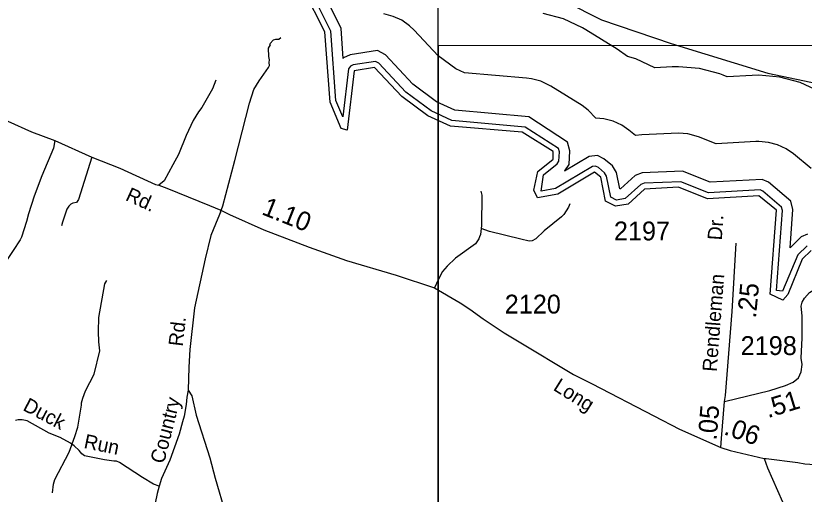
# Model space of a CAD drawing. Extents: x 1473865 to 1648260, y 639067 to 773536.
# Drawn here: x 1602897 to 1608123, y 699731 to 702905 of the extents above; entities that cross this region are included whole.
import ezdxf

# ---------------------------------------------------------------- set-up
doc = ezdxf.new("R2010")
doc.units = 0
for name, color, linetype in [('Exist Boundary Political CountyLine', 7, 'Continuous'), ('Exist Hydrographic Buffer Line', 7, 'Continuous'), ('Exist Hydrographic Lake Shore', 7, 'Continuous'), ('Exist Hydrographic Misc Water Feature', 7, 'Continuous'), ('Exist Road Non-System Type 51', 7, 'Continuous'), ('Exist Road Non-System Type 51 Label', 7, 'Continuous'), ('Exist Road Secondary Mileage Hundredths English Label', 7, 'Continuous'), ('Exist Road Secondary Type 51 Attributed', 7, 'Continuous'), ('Exist Road Secondary Type 51 Label', 7, 'Continuous'), ('Exist Road Secondary Type 51 Number Label', 7, 'Continuous'), ('Map Preparation Inset Cut Line', 7, 'Continuous')]:
    doc.layers.add(name, color=color, linetype=linetype)

msp = doc.modelspace()

# ---------------------------------------------------------------- linework, layer by layer
at = {"layer": 'Exist Boundary Political CountyLine'}
msp.add_lwpolyline([(1603731.6, 709648), (1603702.1, 709156), (1603780.8, 708201.6), (1603874.2, 707473.5), (1604070.9, 706499.4), (1604356.1, 705682.7), (1604518.3, 705249.7), (1604852.7, 704629.9), (1605432.8, 703862.4), (1605914.7, 703399.9), (1606298.2, 703124.4), (1606780.1, 702878.4), (1607242.3, 702721), (1607881.4, 702524.2), (1608589.5, 702376.6), (1609041.8, 702248.7), (1609435.2, 702051.9), (1609749.9, 701786.2), (1610438.2, 701176.2), (1611028.2, 700625.2)], dxfattribs=at)
at = {"layer": 'Exist Hydrographic Buffer Line'}
for points in [[(1608142.5, 701379.7), (1608081.2, 701319.7), (1607979.6, 701077.8), (1607940.1, 701083), (1607978.1, 701613.4), (1607972.8, 701636.3), (1607848.7, 701741.5), (1607830.2, 701749.9), (1607487.9, 701731.6), (1607305, 701804.5), (1607063.1, 701795.4), (1607039.5, 701786), (1606937, 701693.3), (1606878.5, 701682.9), (1606840.7, 701702.1), (1606813.4, 701841.2), (1606800, 701864.1), (1606758.6, 701898), (1606740.2, 701906.6), (1606719.6, 701904.7), (1606475, 701759.2), (1606378.6, 701742.1), (1606394.3, 701849.4), (1606484.8, 701923.9), (1606496.8, 701941.1), (1606500.2, 702003.2), (1606494.9, 702024), (1606274.4, 702166.9), (1605788.6, 702211.4), (1605649.8, 702275.3), (1605483, 702398.9), (1605304.5, 702590.3), (1605282.2, 702602.4), (1605134.4, 702578.8), (1605115.5, 702570.1), (1605103.6, 702553.1), (1605064.5, 702234.3), (1605019.6, 702342), (1604985.1, 702802.4), (1604843, 703092.6)], [(1608145.4, 701456.2), (1608103.3, 701438.2), (1608029.8, 701366.3), (1608047.9, 701618.9), (1608035, 701674.3), (1607886.1, 701800.5), (1607843.5, 701819.9), (1607499.4, 701801.6), (1607317, 701874.2), (1607048.7, 701864.1), (1607002.4, 701845.8), (1606905.3, 701757.9), (1606900.5, 701757.1), (1606879.1, 701866.1), (1606853.5, 701909.8), (1606795.7, 701957.1), (1606752.5, 701977.1), (1606697.8, 701972.2), (1606534.2, 701874.9), (1606536, 701876.4), (1606564.9, 701917.4), (1606569.9, 702010.1), (1606555.2, 702067.4), (1606297.7, 702234.2), (1605806.7, 702279.2), (1605685.2, 702335.2), (1605529.3, 702450.7), (1605347.4, 702645.7), (1605294.6, 702674.5), (1605114, 702645.6), (1605069.6, 702625), (1605067.9, 702622.7), (1605053.1, 702820.9), (1604900.6, 703132.4)], [(1608169.7, 701892.1), (1608051.5, 701989), (1608003.3, 702022.3), (1607946.4, 702048.9), (1607885.8, 702065.1), (1607823.2, 702070.5), (1607803, 702070), (1607540.5, 702055.2), (1607423.5, 702101.7), (1607352.7, 702121.8), (1607290.2, 702127.3), (1607046.3, 702114.9), (1607004.7, 702110.2), (1606961.7, 702145.3), (1606913.2, 702178.9), (1606856.4, 702205.5), (1606795.7, 702221.7), (1606742.4, 702226.4), (1606691.6, 702279.8), (1606650.6, 702309.5), (1606443.6, 702438.5), (1606376.4, 702471.3), (1606315.8, 702487.4), (1606282.8, 702491.7), (1605871.1, 702525.6), (1605813.7, 702552.1), (1605697.1, 702638.5), (1605538.4, 702808.6), (1605506.7, 702838.8), (1605455.3, 702874.8), (1605398.4, 702901.3), (1605337.7, 702917.5)], [(1608223.3, 702403.3), (1608096.9, 702462.3), (1607962.2, 702498.4), (1607823.2, 702510.5), (1607778.1, 702509.3), (1607612.8, 702499.9), (1607586.3, 702510.5), (1607563.8, 702519), (1607429.1, 702555.2), (1607290.2, 702567.3), (1607248.2, 702566.2), (1607133, 702560.1), (1607006.9, 702619), (1606950.8, 702633.9), (1606883.3, 702683), (1606676.3, 702812), (1606653.2, 702825.8), (1606526.9, 702884.7), (1606392.2, 702920.8)]]:
    msp.add_lwpolyline(points, dxfattribs=at)
at = {"layer": 'Exist Hydrographic Lake Shore'}
for points in [[(1606774.2, 701833.5), (1606733.3, 701867.2), (1606489.3, 701721.1), (1606356.2, 701697.6), (1606331.3, 701747.3), (1606358.2, 701871.5), (1606459.2, 701954.7), (1606460.2, 702004), (1606253.2, 702132.9), (1605778.2, 702172), (1605629.3, 702240.7), (1605456.2, 702369), (1605275.3, 702563), (1605141.2, 702539.5), (1605094.2, 702146.5), (1605053.2, 702157.2), (1604980.2, 702332.6), (1604945.2, 702799.5), (1604807.2, 703074.6)], [(1608168.2, 701349), (1608109.3, 701291.1), (1608014.2, 701056.8), (1607981.2, 701018), (1607898.3, 701059.1), (1607938.3, 701616.3), (1607823.2, 701710.5), (1607481.2, 701691.3), (1607290.2, 701767.3), (1607065.3, 701755.4), (1606955.2, 701655.9), (1606872.2, 701641.2), (1606805.2, 701675.3), (1606774.2, 701833.5)]]:
    msp.add_lwpolyline(points, dxfattribs=at)
at = {"layer": 'Exist Hydrographic Misc Water Feature'}
msp.add_lwpolyline([(1603140.7, 699739.6), (1603147.7, 699797.4), (1603156.2, 699829.3), (1603251.5, 700011.4), (1603289.4, 700114.6), (1603307.7, 700175.5), (1603333.1, 700321.7), (1603333.4, 700337.7), (1603341.9, 700369.5), (1603358.8, 700417.1), (1603416.8, 700528), (1603455.5, 700683.2), (1603448.6, 700743.2), (1603445.9, 700811.3), (1603447.5, 700903.2), (1603487.5, 701126.3), (1603499.9, 701150)], dxfattribs=at)
at = {"layer": 'Exist Road Non-System Type 51'}
for points in [[(1604255.1, 701603.4), (1604269.5, 701643.3), (1604349.6, 701944.6), (1604446.2, 702325.9), (1604474.8, 702415.7), (1604511.2, 702473.4), (1604572, 702561), (1604578.1, 702574.9), (1604576.1, 702595), (1604578.3, 702612.9), (1604574.5, 702634.8), (1604572.8, 702690.9), (1604584.9, 702712.8), (1604581, 702718.9), (1604605.1, 702744.6), (1604621.3, 702750.5), (1604641.3, 702750.3), (1604653.3, 702760.3)], [(1604223.4, 702477.4), (1604200.8, 702419.7), (1604130.1, 702296.2), (1604107.9, 702268.3), (1604073.3, 702210.5), (1604026.7, 702111), (1603975.7, 701985.4), (1603939.3, 701915.5), (1603880.5, 701810), (1603845.7, 701780.3)], [(1603157, 702076.8), (1603148, 702027.4), (1603070.6, 701843.8), (1603019.6, 701708.2), (1602980.8, 701590.5), (1602968.4, 701540.6), (1602935.7, 701437), (1602927.5, 701418.9), (1602881.1, 701347.2), (1602804.4, 701235.9), (1602731.3, 701092.5), (1602654, 700903), (1602645.5, 700849.2), (1602643.3, 700811.2), (1602668.2, 700645), (1602663.1, 700483), (1602641.7, 700297.2), (1602629.4, 700249.4), (1602592.6, 700131.7)], [(1603401, 701967.9), (1603313.5, 701686), (1603299.3, 701666.3), (1603275.4, 701662.4), (1603261.3, 701654.5), (1603249.2, 701642.5), (1603235, 701622.8), (1603206.5, 701536.9), (1603200.3, 701511.1)], [(1605980.5, 701741), (1605986.2, 701715), (1605984.9, 701513), (1605982.7, 701495)], [(1606569.8, 701656.8), (1606559.8, 701634.8), (1606529.4, 701587), (1606513.3, 701571.1), (1606398.6, 701478), (1606344.2, 701424.5), (1606319.4, 701411.3), (1606299.3, 701410.2), (1606244.2, 701423.1), (1606036.5, 701474.7), (1605982.7, 701495)], [(1604255.1, 701603.4), (1604235.6, 701560.3), (1604190.1, 701447.8), (1604153, 701292.3), (1604082.7, 700966.8), (1604050.7, 700691.1), (1604044, 700573.1), (1604040.9, 700421.1)], [(1605982.7, 701495), (1605976.5, 701453.1), (1605971.9, 701438.2), (1605966.3, 701425.1), (1605944, 701393.3), (1605812.6, 701296.1), (1605756.9, 701244.6), (1605725.2, 701207.7), (1605697.9, 701154.4), (1605673.3, 701099.8)], [(1604040.9, 700421.1), (1604030.5, 700375.3), (1604026.2, 700327.4), (1604013.6, 700249.4), (1604001.4, 700211.4), (1603980.8, 700129.6), (1603917.5, 699958.2), (1603862.7, 699834.7), (1603848.3, 699784.7)], [(1604040.9, 700421.1), (1604064.5, 700383), (1604093.6, 700256.8), (1604183.7, 699972.2), (1604218.8, 699838.1), (1604287.1, 699603.6), (1604314.7, 699547.4), (1604358.3, 699473.1), (1604431.4, 699362.5), (1604601.8, 699121.4), (1604641.4, 699069.2), (1604669.2, 699027)], [(1603848.3, 699784.7), (1603810.4, 699798.9), (1603736.6, 699841.4), (1603585.4, 699942.5), (1603565.3, 699950.7), (1603547.3, 699950.9), (1603485.5, 699959.3), (1603353.6, 699986.2), (1603335.8, 699998.4), (1603317.8, 700020.4), (1603284.1, 700052.7), (1603260.2, 700069), (1603190.5, 700107.4), (1603118.7, 700135.8), (1602971.9, 700217.7), (1602939.2, 700225.1), (1602913.2, 700224.8), (1602895.3, 700221)], [(1603848.3, 699784.7), (1603833.9, 699736.8), (1603821.4, 699673), (1603788.6, 699541.2), (1603737.5, 699381.6), (1603713.1, 699321.8)]]:
    msp.add_lwpolyline(points, dxfattribs=at)
at = {"layer": 'Exist Road Secondary Type 51 Attributed'}
for points in [[(1602845.2, 702205.4), (1603000.7, 702134.4), (1603157, 702076.8), (1603401, 701967.9), (1603586.6, 701893.6), (1603824.4, 701786.4), (1603845.7, 701780.3), (1603898, 701762), (1604182.2, 701646.7), (1604256, 701616.2), (1604314.4, 701586.8), (1604542.4, 701485.3), (1604842.2, 701369.2), (1605088.8, 701281.6), (1605418.6, 701184.8), (1605673.3, 701099.8), (1605843.2, 701000.2), (1605906.8, 700959.7), (1605994.2, 700895.4), (1606134.7, 700802.5), (1606232.9, 700741.5), (1606594.2, 700524.5), (1606717.9, 700463.6), (1607126.6, 700250.4), (1607295.7, 700162.2), (1607570.4, 700040.9)], [(1607595.6, 700346.6), (1607601.2, 700385.5), (1607645.1, 700943.1), (1607672.6, 701397.7)], [(1607595.6, 700346.6), (1607895.4, 700419.4), (1607999.5, 700451.5), (1608050.8, 700474.1), (1608084.8, 700504.2), (1608094.9, 700524.4), (1608102.8, 700543.5), (1608108.4, 700591.9), (1608103.9, 700634.6), (1608110, 700769.8), (1608109.5, 700885.7), (1608108.4, 700914.9), (1608103.4, 700977.9), (1608109.6, 701005.8), (1608124.1, 701031.8), (1608157.8, 701070), (1608198, 701093.8), (1608226.2, 701101.6), (1608262.5, 701102.4), (1608384.5, 701099.5), (1608483.5, 701103.7), (1608499.2, 701103.7), (1608514.9, 701099.2)], [(1607570.4, 700040.9), (1607575.3, 700101.9), (1607595.6, 700346.6)], [(1607570.4, 700040.9), (1607633, 700020.7), (1607744.4, 699994.7), (1607857.2, 699968.2)], [(1607857.2, 699968.2), (1607871.3, 699968.2), (1608080.1, 699942.3), (1608128.1, 699933.9), (1608324.1, 699920.5), (1608470.1, 699927.6), (1608576.3, 699940.6), (1608648.5, 699958.2), (1608754.7, 699997.4)], [(1607857.2, 699968.2), (1607879.8, 699906.6), (1608012.2, 699605.8), (1608325.2, 698881), (1608370.8, 698774.3), (1608427.8, 698642.1), (1608500.6, 698490.1), (1608606.4, 698256.8), (1608656.8, 698137.6), (1608665.9, 698045.6), (1608677, 697997.1), (1608688.1, 697935.4), (1608684.1, 697858.6), (1608694.9, 697686.7), (1608715.3, 697563.9), (1608708.8, 697428.9), (1608708.7, 697418.3)]]:
    msp.add_lwpolyline(points, dxfattribs=at)
at = {"layer": 'Map Preparation Inset Cut Line'}
for points in [[(1530807.2, 678673.7), (1530807.2, 722115.9), (1605695.7, 722115.9), (1605695.7, 695030), (1593323.3, 695030), (1593323.3, 678673.7), (1530807.2, 678673.7)], [(1593323.3, 678673.7), (1621669.5, 678673.7), (1621669.5, 702706.2), (1605696.9, 702708), (1605695.7, 695030), (1593323.3, 695030), (1593323.3, 678673.7)]]:
    msp.add_lwpolyline(points, dxfattribs=at)

# ---------------------------------------------------------------- texts
at = {"layer": 'Exist Road Non-System Type 51 Label'}
for s, rotation, p in [('Rd.', 83.3808, (1604003.3, 700708.7)), ('Duck', 332.2812, (1602938.2, 700291.4)), ('Country', 75.8249, (1603879.4, 699929.3)), ('Run', 348.4828, (1603343.6, 700038.5))]:
    msp.add_text(s, height=95, rotation=rotation, dxfattribs=at).set_placement(p)
at = {"layer": 'Exist Road Secondary Mileage Hundredths English Label'}
for s, rotation, p in [('1.10', 338.2167, (1604520.9, 701589.9)), ('.25', 84.5759, (1607802.8, 700895.8)), ('.51', 17.1426, (1607882.6, 700235.7)), ('.05', 85.2437, (1607541.7, 700086)), ('.06', 340.6359, (1607583.8, 700130.5))]:
    msp.add_text(s, height=125, rotation=rotation, dxfattribs=at).set_placement(p)
at = {"layer": 'Exist Road Secondary Type 51 Label'}
for s, rotation, p in [('Rd.', 335.4569, (1603618.6, 701684.2)), ('Dr.', 86.0204, (1607576.6, 701413.7)), ('Rendleman', 85.4981, (1607542.7, 700541.2)), ('Long', 327.8557, (1606453.4, 700425.9))]:
    msp.add_text(s, height=95, rotation=rotation, dxfattribs=at).set_placement(p)
at = {"layer": 'Exist Road Secondary Type 51 Number Label'}
for s, p in [('2197', (1606861.8, 701415.1)), ('2120', (1606138.1, 700930)), ('2198', (1607701.9, 700654.7))]:
    msp.add_text(s, height=125, dxfattribs=at).set_placement(p)

doc.saveas('drawing.dxf')
